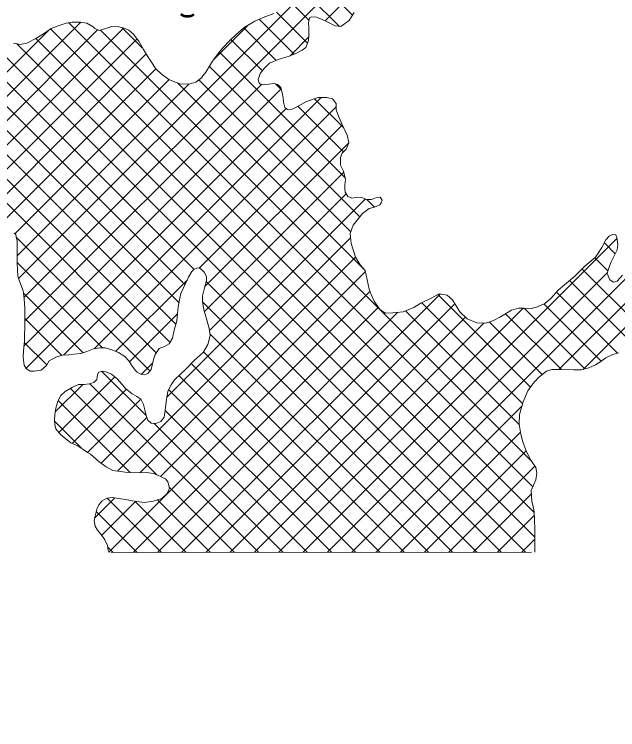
# Model space of a CAD drawing. Extents: x -1643653 to 4543381, y 1624270 to 13878484.
# Drawn here: x 683892 to 689166, y 8936452 to 8942706 of the extents above; entities that cross this region are included whole.
import ezdxf

# ---------------------------------------------------------------- set-up
doc = ezdxf.new("R2010")
doc.units = 0
doc.header["$LTSCALE"] = 200
for name, color, linetype, lineweight in [('1', 7, 'Continuous', 13), ('28', 7, 'Continuous', 53), ('29', 7, 'Continuous', 13)]:
    doc.layers.add(name, color=color, linetype=linetype, lineweight=lineweight)

msp = doc.modelspace()

# ---------------------------------------------------------------- linework, layer by layer
at = {"layer": '1', "lineweight": 25}
msp.add_spline([(814781, 9009175.5), (814787.2, 9009173.4), (814796.9, 9009173.4), (814799.4, 9009172.4), (814805.1, 9009174.5), (814805.6, 9009176.5), (814811.7, 9009179.5), (814811.7, 9009179.5), (814801.5, 9009181), (814790.7, 9009181.5), (814784.1, 9009183.1), (814777.4, 9009185.1), (814778.4, 9009175.5)], degree=3, dxfattribs=at)
at = {"layer": '28'}
msp.add_ellipse((685404.2, 8942789.4), major_axis=(80.1, -59.9), ratio=1, start_param=4.761623, end_param=5.969265, dxfattribs=at)
at = {"layer": '29'}
for p, q in [((683976.1, 8940229.3), (687208, 8943461.1)), ((686847.8, 8942697.8), (686390.9, 8943154.8)), ((686607.7, 8942648.7), (686988.2, 8943029.3)), ((686732.1, 8942601.4), (686466.8, 8942866.8)), ((683930.2, 8940395.5), (686319.9, 8942785.2)), ((686467.9, 8942653.5), (686331.2, 8942790.2)), ((686454.9, 8942454.3), (686182.8, 8942726.4)), ((686339.1, 8942358), (686033, 8942664.1)), ((682318.2, 8940056.3), (684847.2, 8942585.3)), ((682427.3, 8940589.7), (684474.8, 8942637.1)), ((685463.8, 8940475.6), (683347.6, 8942591.8)), ((688147.2, 8938004.3), (683544.5, 8942607)), ((688423.4, 8938576.6), (684368.1, 8942632)), ((685014.1, 8942410.2), (684835.6, 8942588.7)), ((685637.7, 8942315.2), (685929.6, 8942607)), ((686181.1, 8942303.8), (685898.2, 8942586.8)), ((682276.5, 8940226.7), (684620.3, 8942570.6)), ((682444.3, 8940818.8), (684191.4, 8942565.9)), ((688435.8, 8938352.1), (684209.8, 8942578.1)), ((688416.3, 8938795.9), (684644.8, 8942567.3)), ((682229.3, 8939755.3), (684964.7, 8942490.7)), ((685384.6, 8940342.6), (683215.8, 8942511.4)), ((688441.4, 8938134.4), (684080.8, 8942494.9)), ((686060.1, 8942212.8), (685786, 8942486.9)), ((686302.2, 8942343.3), (686464.6, 8942505.7)), ((685331.7, 8940183.5), (683116.9, 8942398.3)), ((688359.2, 8938004.5), (683915.2, 8942448.4)), ((681714, 8939027.8), (685045.5, 8942359.4)), ((686783.1, 8941277.6), (685683.8, 8942377)), ((685304.8, 8939998.2), (683022, 8942281)), ((682661.9, 8939763.6), (685129.3, 8942231)), ((686912, 8940936.6), (685597.1, 8942251.5)), ((685252, 8939838.8), (682910.9, 8942180)), ((683897.9, 8940787.5), (685246.4, 8942135.9)), ((683916.7, 8940594.2), (685420.3, 8942097.7)), ((683984.2, 8940025.3), (686054.8, 8942095.9)), ((686955.5, 8940468.8), (685317.8, 8942106.5)), ((686833.1, 8940803.3), (685504, 8942132.5)), ((686227.1, 8942045.8), (686174.4, 8942098.5)), ((685132.3, 8939746.5), (682808.7, 8942070.1)), ((683976.2, 8939805.1), (686224.8, 8942053.7)), ((684321.7, 8939726.3), (686574.6, 8941979.2)), ((686770.8, 8941714.2), (686516.7, 8941968.3)), ((684590.4, 8939782.9), (686705.6, 8941898.1)), ((686768.8, 8941504), (686370.2, 8941902.6)), ((683994.8, 8939611.6), (686267.2, 8941884)), ((685509.4, 8940489.8), (686759.3, 8941739.7)), ((685557.6, 8940325.8), (686814.6, 8941582.9)), ((685553.2, 8940109.3), (686771.3, 8941327.4)), ((685225.9, 8939357.8), (686961.1, 8941093)), ((685598.3, 8939942.3), (686792.4, 8941136.4)), ((687039.9, 8941020.8), (686972, 8941088.7)), ((685077.6, 8939589), (683910.6, 8940756)), ((684793.2, 8938712.9), (686831.3, 8940751)), ((686417, 8938003.2), (689159.3, 8940745.6)), ((686841.5, 8938003.5), (689583.2, 8940745.2)), ((688864.5, 8939602.3), (690001.8, 8940739.5)), ((689144.2, 8940613.6), (689049.1, 8940708.7)), ((684991.8, 8938699.4), (686874.1, 8940581.7)), ((684662.9, 8939791.6), (683917.7, 8940536.8)), ((689080.6, 8940465.1), (688967.1, 8940578.6)), ((685170.3, 8938665.8), (686959.9, 8940455.3)), ((690656.3, 8938677.2), (688853.5, 8940480)), ((686629.2, 8938003.4), (689076.1, 8940450.3)), ((688650, 8939599.9), (689487.1, 8940437)), ((684779.6, 8939759.9), (685404.8, 8940385.2)), ((687935.2, 8938004.2), (685569.3, 8940370.1)), ((690601.4, 8938520), (688743.7, 8940377.7)), ((684494.2, 8939748.2), (683970.9, 8940271.4)), ((684719.8, 8938003.1), (687000.8, 8940284.1)), ((689164.3, 8939745), (688631.6, 8940277.6)), ((685355.6, 8938002.6), (687613.5, 8940260.4)), ((688403, 8939445.6), (687592.8, 8940255.8)), ((684931.1, 8938002.3), (687074.7, 8940145.8)), ((687723.2, 8938004.1), (685538.9, 8940188.4)), ((685567.9, 8938002.7), (687741.5, 8940176.3)), ((688335.6, 8939300.8), (687452.6, 8940183.8)), ((689022, 8939675.1), (688521.2, 8940175.9)), ((684898.6, 8939666.9), (685318.8, 8940087.1)), ((685143.4, 8938002.4), (687241.3, 8940100.4)), ((686204.7, 8938003.1), (688338.6, 8940137)), ((688306.4, 8939117.9), (687310.8, 8940113.5)), ((688673.1, 8939599.7), (688185, 8940087.9)), ((688879, 8939606), (688348.1, 8940136.9)), ((684306.6, 8939723.6), (683984.3, 8940045.9)), ((685780.2, 8938002.8), (687835.7, 8940058.3)), ((685992.4, 8938003), (687995.2, 8940005.7)), ((688504.4, 8939556.3), (688044.5, 8940016.2)), ((687511.2, 8938003.9), (685601.2, 8939914)), ((684176.1, 8939642), (683979.9, 8939838.2)), ((687299.2, 8938003.8), (685547.2, 8939755.8)), ((685002.4, 8939558.5), (685100.2, 8939656.3)), ((687087.2, 8938003.7), (685438, 8939652.9)), ((683998, 8939607.9), (683995.6, 8939610.3)), ((685043.6, 8939198.8), (684657.7, 8939584.7)), ((684281.7, 8939049.9), (684769.5, 8939537.7)), ((686875.2, 8938003.5), (685330.3, 8939548.4)), ((684250.5, 8939230.9), (684490.6, 8939471)), ((686027.2, 8938003), (684553.5, 8939476.8)), ((685138, 8938680.1), (684382.1, 8939435.9)), ((684398.4, 8938954.5), (684871.2, 8939427.3)), ((686663.2, 8938003.4), (685241.2, 8939425.5)), ((684905.3, 8938700.7), (684275.8, 8939330.1)), ((684532.8, 8938876.8), (684997.5, 8939341.4)), ((687053.8, 8938003.6), (688329.2, 8939279.1)), ((686451.2, 8938003.3), (685211.2, 8939243.2)), ((684485.4, 8938908.4), (684243.2, 8939150.6)), ((684650.3, 8938782.1), (685050.3, 8939182.2)), ((686239.2, 8938003.1), (685111.9, 8939130.4)), ((687266, 8938003.8), (688315.4, 8939053.1)), ((687478.3, 8938003.9), (688365.1, 8938890.7)), ((687690.6, 8938004), (688442.6, 8938756.1)), ((685815.2, 8938002.8), (685247.8, 8938570.2)), ((684594.3, 8938301.9), (684771.9, 8938479.5)), ((685179.2, 8938002.4), (684705.1, 8938476.6)), ((685603.2, 8938002.7), (685145, 8938460.9)), ((687902.8, 8938004.2), (688411.3, 8938512.6)), ((684657, 8938152.5), (684952.9, 8938448.4)), ((685391.2, 8938002.6), (684944.3, 8938449.5)), ((684967.2, 8938002.3), (684609.2, 8938360.3)), ((688115.1, 8938004.3), (688436.7, 8938325.9)), ((688327.4, 8938004.4), (688441.7, 8938118.8)), ((684755.2, 8938002.2), (684708.6, 8938048.8)), ((688413.7, 8938004.5), (684739.8, 8938002.2))]:
    msp.add_line(p, q, dxfattribs=at)
for points in [[(683885.1, 8942453.8), (683943.4, 8942443.4), (684000.6, 8942454.6), (684080.8, 8942494.9), (684147, 8942536.5), (684215.7, 8942582), (684285.7, 8942609.6), (684346.7, 8942628.4), (684398.8, 8942637.1), (684468.7, 8942638.1), (684527, 8942628.9), (684582.8, 8942595.7), (684596.7, 8942582.9), (684633.4, 8942563.7), (684708.5, 8942587.6), (684745.3, 8942600.1), (684803.7, 8942596.1), (684843.1, 8942587), (684893.8, 8942566.5), (684933, 8942533.3), (684982.2, 8942467.1), (685020.1, 8942399.6), (685049.1, 8942353.8), (685085.7, 8942296.5), (685129.8, 8942230.3), (685176.6, 8942185.6), (685243.7, 8942137.1), (685293.2, 8942115.3), (685340.1, 8942098.6), (685417.5, 8942097), (685478.6, 8942113.3), (685527, 8942149.9), (685541, 8942167.6), (685565.3, 8942201.8), (685598.5, 8942253.7), (685625.4, 8942298.1), (685673.9, 8942365.2), (685710.9, 8942409.4), (685774.7, 8942476.5), (685829.5, 8942527.1), (685902.1, 8942590.2), (685995.1, 8942647), (686067.6, 8942679.7), (686159.1, 8942714.9)], [(686863.9, 8942722.2), (686817.9, 8942652.5), (686746.6, 8942599.5), (686697.1, 8942606), (686627.4, 8942639.3), (686584.3, 8942659.8), (686532.3, 8942681.6), (686489.2, 8942683.1), (686472.6, 8942676.8), (686463.6, 8942632.4), (686465.9, 8942593), (686465.7, 8942523.2), (686462.9, 8942476.2), (686441.1, 8942416.6), (686409.2, 8942392.6), (686346.9, 8942361.1), (686287.1, 8942337.2), (686205.7, 8942314.7), (686123.1, 8942278.2), (686077.2, 8942234), (686041.4, 8942189.7), (686023.4, 8942135.1), (686030.9, 8942104.6), (686044.8, 8942097)], [(686044.8, 8942097), (686081.7, 8942093), (686116, 8942096.7), (686160.4, 8942102.8), (686193.4, 8942092.5), (686206.1, 8942082.3), (686221.2, 8942065.8), (686231.2, 8942031.4), (686241.2, 8941978.1), (686244.8, 8941938.7), (686256.1, 8941892.9), (686280.1, 8941873.8), (686319.5, 8941876.1), (686367.8, 8941901.3), (686446.8, 8941944.2), (686548.5, 8941979.3), (686624.7, 8941979), (686672.9, 8941966.1), (686703.2, 8941930.4), (686705.7, 8941925.3), (686705.5, 8941872), (686724.3, 8941817.3), (686775.9, 8941702.8), (686802.4, 8941653.2), (686814.8, 8941583.3), (686793, 8941528.8), (686757.3, 8941492.1), (686741.9, 8941455.3), (686744.1, 8941386.8), (686769.3, 8941335.9), (686786.8, 8941262.2), (686781.5, 8941216.5), (686781.4, 8941179.6), (686782.5, 8941151.7), (686806.5, 8941114.8), (686840.7, 8941098.1), (686891.6, 8941106.8), (686937.2, 8941102.8), (686971.5, 8941088.7), (687014.7, 8941088.5), (687056.6, 8941106.1), (687089.7, 8941108.5), (687106.1, 8941081.8), (687099.6, 8941057.7), (687086.8, 8941041.2), (687041, 8941021.1), (686992.7, 8941008.6), (686934.1, 8940965.7), (686855, 8940861.9), (686828, 8940789.6), (686835.3, 8940703.2), (686872.9, 8940583.7), (686914.5, 8940516.2), (686957.5, 8940466.5), (686992.4, 8940303.8), (687012.5, 8940256.8), (687036.4, 8940199.5), (687088.1, 8940126.9), (687136.3, 8940093.7), (687201, 8940096), (687291.2, 8940105.8), (687384.1, 8940142.2), (687445.2, 8940180.1), (687535.5, 8940225.4), (687604.3, 8940261.9), (687675.3, 8940250.2), (687720.9, 8940209.4), (687785.2, 8940106.3), (687851, 8940043.8), (687933.4, 8940007.9), (688013.4, 8940005), (688079.5, 8940028.9), (688134.2, 8940057.9), (688238.6, 8940119.7), (688299.6, 8940137.2), (688346.6, 8940137), (688410.1, 8940134.2), (688464.7, 8940147.9), (688528.4, 8940179.4), (688580.6, 8940221.1), (688645.7, 8940293.2), (688701.7, 8940342.5), (688792.2, 8940418.3), (688877.6, 8940504.3), (688971.9, 8940582.7), (689028.2, 8940668.8), (689062.7, 8940734.7), (689090.1, 8940766.3), (689120.1, 8940781.8), (689150.6, 8940777.1), (689158, 8940755.2), (689166.1, 8940695), (689162.1, 8940646.8), (689133.9, 8940594.5), (689109.8, 8940542.3), (689085.7, 8940482), (689073.6, 8940441.8), (689097.7, 8940385.6), (689129.9, 8940365.5), (689162.1, 8940373.5), (689206.3, 8940425.8)], [(684173.1, 8939637.4), (684126, 8939595.7), (684066.2, 8939587), (684030.7, 8939587.2), (683996.5, 8939608.9), (683978.8, 8939638.2), (683969, 8939709.3), (683971.7, 8939765.2), (683981, 8939847.7), (683982.4, 8939885.8), (683984.1, 8939984.8), (683984.4, 8940057.2), (683984.7, 8940134.7), (683977.4, 8940218.5), (683968.8, 8940288.4), (683938.7, 8940373.6), (683922.3, 8940415.6), (683920, 8940471.4), (683917.8, 8940531.1), (683916.7, 8940593.4), (683917, 8940644.2), (683917.1, 8940686.1), (683916, 8940721.6), (683909.8, 8940761), (683906.1, 8940781.3), (683890.9, 8940792.8)], [(684557.2, 8938861.2), (684533.1, 8938876.5), (684447, 8938934), (684386.2, 8938959.7), (684296.3, 8939032.4), (684254.6, 8939082.1), (684245.9, 8939119), (684242.3, 8939162.2), (684247.5, 8939204.1), (684254.1, 8939262.4), (684272.1, 8939323.3), (684299, 8939372.7), (684336, 8939408.1), (684400.9, 8939447.2), (684454.3, 8939471.1), (684503.8, 8939470.9), (684547, 8939474.6), (684587.7, 8939488.4), (684613.2, 8939512.4), (684617.1, 8939530.2), (684619.8, 8939558.1), (684631.3, 8939577.1), (684661.8, 8939585.8), (684702.4, 8939576.8), (684742.9, 8939558.8), (684791, 8939520.5), (684834, 8939470.8), (684865.6, 8939431.3), (684923.8, 8939389.2), (684963.1, 8939366.2), (684998.6, 8939340.6), (685021.2, 8939293.6), (685033.7, 8939249.1), (685043.7, 8939198.2), (685060, 8939158.8), (685089.1, 8939132), (685128.5, 8939129.3), (685171.7, 8939146.9), (685202.3, 8939183.6), (685208.8, 8939220.4), (685214.1, 8939271.2), (685223.3, 8939339.7), (685233.8, 8939412.1), (685264.5, 8939467.8), (685291.3, 8939512.1), (685394.6, 8939608.2), (685464.7, 8939680.3), (685543.7, 8939749.8), (685583.4, 8939819.5), (685602.8, 8939898.2), (685596.7, 8939959.1), (685569.1, 8940055.8), (685549.1, 8940123.1), (685538, 8940194.3), (685538.2, 8940243.8), (685551.1, 8940303.4), (685566.6, 8940356.7), (685571.7, 8940382.1), (685571.9, 8940415.1), (685553, 8940450.7), (685529, 8940476.2), (685508.7, 8940490.3), (685487.1, 8940486.6), (685460.4, 8940474), (685443.8, 8940458.8), (685415.7, 8940408.1), (685368.3, 8940308), (685346.5, 8940264.9), (685341.3, 8940238.3), (685325.7, 8940149.4), (685319.1, 8940089.8), (685312.5, 8940025.1), (685289.3, 8939943.9), (685273.8, 8939875.4), (685244.4, 8939826), (685204.9, 8939802), (685159.1, 8939783.2), (685122.1, 8939732.5), (685107.9, 8939689.4), (685087.2, 8939600.6), (685057.9, 8939565.2), (685029.9, 8939555.1), (684998.2, 8939559.1), (684966.5, 8939578.2), (684952.6, 8939593.5), (684921, 8939630.5), (684892, 8939677.6), (684859.2, 8939715.8), (684802.2, 8939750.3), (684754, 8939770.9), (684685.5, 8939791.5), (684639.8, 8939791.7), (684583.9, 8939781.7), (684526.6, 8939759.1), (684474.5, 8939741.5), (684412.2, 8939734.2), (684370.3, 8939730.5), (684314.4, 8939725.7), (684254.7, 8939709.4), (684197.4, 8939675.4), (684173.1, 8939637.4)], [(689172.9, 8939747.5), (689122.1, 8939732.5), (689062.3, 8939703.6), (689017.7, 8939672), (688970.6, 8939641.7), (688914.6, 8939615.3), (688847.2, 8939597.8), (688781.2, 8939596.8), (688670.7, 8939599.8), (688590.7, 8939600.1), (688543.7, 8939587.6), (688472.3, 8939530.8), (688423.9, 8939475.1), (688381.7, 8939415.6), (688340.7, 8939318), (688308.5, 8939208.9), (688305.6, 8939123.8), (688317.9, 8939034.9), (688335.4, 8938967.5), (688369.3, 8938879.8), (688407.2, 8938809.8), (688450.1, 8938744.8), (688457.5, 8938695.2), (688450.9, 8938636.9), (688429.1, 8938591.2), (688409.9, 8938541.8), (688414.5, 8938446.5), (688429.6, 8938390.6), (688435.8, 8938353.8), (688438, 8938286.4), (688440.2, 8938205.2), (688442.1, 8938095.8), (688440.3, 8938004.5)], [(684720.1, 8938002.2), (684713.7, 8938019.9), (684706.3, 8938061.8), (684683.6, 8938112.7), (684652.1, 8938159.8), (684620.5, 8938195.5), (684597.8, 8938232.4), (684590.4, 8938280.7), (684598.2, 8938322.6), (684614.9, 8938379.7), (684631.6, 8938419), (684660.9, 8938451.9), (684700.4, 8938475.8), (684749.9, 8938483.2), (684803.2, 8938474.2), (684865.4, 8938465), (684923.8, 8938452.1), (685027.8, 8938438.9), (685106.6, 8938448.8), (685181.6, 8938472.6), (685228.8, 8938515.6), (685249.3, 8938565), (685234.3, 8938618.4), (685214.1, 8938646.4), (685112.7, 8938691.3), (685045.4, 8938700.4), (684938.8, 8938698.3), (684861.3, 8938703.8), (684754.7, 8938718.2), (684696.4, 8938751.4), (684633.1, 8938793.6), (684557.2, 8938861.2)]]:
    msp.add_lwpolyline(points, dxfattribs=at)

doc.saveas('drawing.dxf')
